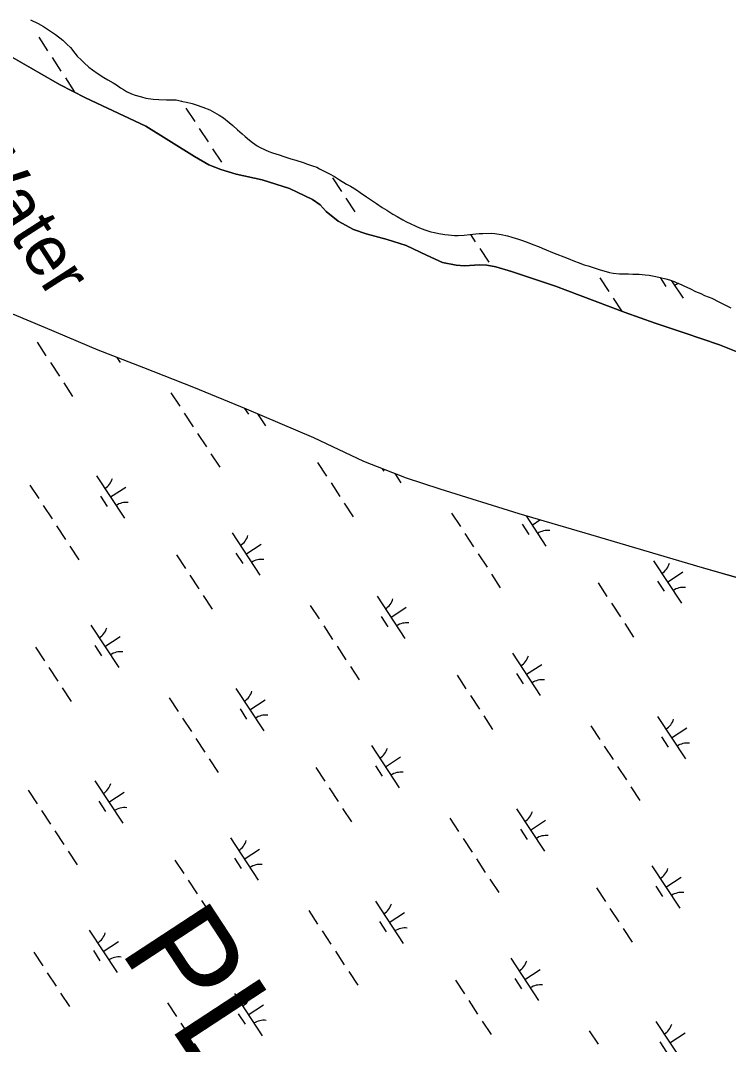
# Model space of a CAD drawing. Extents: x 3945642 to 3966284, y 206476 to 228921.
# Drawn here: x 3959892 to 3960590, y 216117 to 217128 of the extents above; entities that cross this region are included whole.
import ezdxf

# ---------------------------------------------------------------- set-up
doc = ezdxf.new("R2010")
doc.units = 0
for name, color, linetype in [('V-RIVR-IDEN', 7, 'Continuous'), ('V-TOPO-GNAM-IDEN', 7, 'Continuous'), ('V-TOPO-SHOR', 7, 'Continuous'), ('V-WETL-SWMP', 7, 'Continuous')]:
    doc.layers.add(name, color=color, linetype=linetype)

msp = doc.modelspace()

# ---------------------------------------------------------------- linework, layer by layer
at = {"layer": 'V-TOPO-SHOR'}
for points in [[(3959901.4, 217128.5), (3959908.9, 217124.7), (3959914.1, 217122), (3959921.3, 217117.3), (3959926.1, 217114), (3959933.2, 217108.4)], [(3959845.8, 217112.9), (3959930.1, 217064.5), (3959955.6, 217051.5), (3960015.2, 217023.4), (3960063.1, 216993.5), (3960077.4, 216985.3), (3960089.1, 216980.7), (3960104.3, 216976.1), (3960130, 216970.5), (3960157, 216961.9), (3960179.4, 216951), (3960187, 216946), (3960193.1, 216939.2), (3960204.8, 216929.8), (3960220, 216921.6), (3960232.4, 216917.2), (3960253.2, 216911.5), (3960272, 216905.8), (3960292, 216896.2), (3960307.9, 216888.9), (3960321.2, 216886.2), (3960329.6, 216885.5), (3960344.3, 216886.8), (3960351.5, 216886.2), (3960360.4, 216884.6), (3960375.8, 216879.9), (3960419.3, 216865.6)], [(3959933.2, 217108.4), (3959937.3, 217104.6), (3959940.8, 217101), (3959945, 217095.6), (3959947.6, 217092.6), (3959951.7, 217088.6), (3959954.4, 217085.9), (3959959.1, 217081.9), (3959962.6, 217079.1), (3959968.2, 217075.2), (3959973.8, 217071.6), (3959977.6, 217069.3), (3959983.1, 217066.4), (3959986.1, 217064.4), (3959990.3, 217061.4), (3959993, 217059.6), (3959996.2, 217057.8), (3960001.2, 217055.3), (3960004.8, 217054.1), (3960010.9, 217052.4), (3960015.3, 217051.3), (3960022.5, 217050.3), (3960027.9, 217049.8), (3960035.6, 217049.6), (3960040.1, 217049.6), (3960045, 217049.4), (3960051.7, 217048), (3960055.3, 217047.2), (3960060.9, 217045.8), (3960064.7, 217044.7), (3960071.4, 217042.3), (3960078.2, 217039.5), (3960087.5, 217034.4), (3960091.7, 217031.6), (3960097.5, 217027.1), (3960100.9, 217024.3), (3960105.6, 217020)], [(3960105.6, 217020), (3960110.3, 217016), (3960113.1, 217013.4), (3960117.5, 217009.7), (3960120.3, 217007.4), (3960125, 217004.2), (3960128, 217002.5), (3960132.9, 217000), (3960136.5, 216998.6), (3960140.1, 216997.2), (3960146.7, 216995.3), (3960151.4, 216993.6), (3960158.3, 216991.4), (3960163.2, 216989.8), (3960170.2, 216987.5), (3960174.5, 216986.1), (3960179.4, 216984.4), (3960183.7, 216982.9), (3960186.5, 216981.5), (3960193, 216978.2), (3960196.3, 216976.6), (3960201.1, 216973.7), (3960206.1, 216970.6), (3960213.2, 216966.3), (3960216.9, 216964.2), (3960222.8, 216960.6), (3960226.7, 216958.1), (3960232.7, 216953.8), (3960238.6, 216949.8), (3960242.6, 216947.2), (3960248.4, 216943.2), (3960252.7, 216940.6), (3960258.9, 216936.6), (3960262.9, 216934.3), (3960268.6, 216931.2), (3960272.4, 216929.2), (3960276, 216927.4), (3960281.3, 216924.8), (3960285, 216923.3), (3960290.5, 216921.2), (3960296.2, 216919.2), (3960299.9, 216918.4), (3960304, 216917.5), (3960309.9, 216916.7), (3960313.7, 216916.1), (3960319.6, 216915.7), (3960323.3, 216915.6), (3960329.2, 216915.9), (3960334.7, 216916.5), (3960340.6, 216917.3), (3960344, 216917.7), (3960347.7, 216917.7), (3960355.9, 216918), (3960359.5, 216917.5), (3960365.5, 216916.5), (3960371.8, 216915.1), (3960376.2, 216913.8), (3960382.6, 216912), (3960386.8, 216910.5), (3960392.8, 216908.4), (3960396.8, 216906.8), (3960402.4, 216904.6), (3960406.1, 216903), (3960409.9, 216901.6), (3960416.1, 216898.9)], [(3960416.1, 216898.9), (3960420.6, 216897.2), (3960427.4, 216894.6), (3960431.6, 216892.8), (3960437.9, 216890.2), (3960441.7, 216888.8), (3960447.5, 216886.8), (3960451.3, 216885.6), (3960457.3, 216883.7), (3960463.2, 216881.8), (3960467, 216880.8), (3960472.6, 216879.1), (3960476.2, 216878.4), (3960482.2, 216877.7), (3960491.1, 216877.7), (3960495.6, 216877.5), (3960501.8, 216877.3), (3960507.7, 216876.7), (3960511.7, 216876.3), (3960518.1, 216875.2), (3960522.3, 216874.3), (3960527.9, 216872.9), (3960531.5, 216871.8), (3960536.1, 216870.1), (3960539, 216868.9), (3960543.1, 216867.1), (3960545.8, 216865.8), (3960552.4, 216862.9), (3960557.3, 216860.4), (3960562.4, 216858.3), (3960566.3, 216856.5), (3960573.3, 216853.6), (3960580.4, 216850), (3960585, 216847.7), (3960592.1, 216844.1)], [(3960419.3, 216865.6), (3960443.4, 216856.5), (3960487.9, 216839.7), (3960517.4, 216829.2), (3960546, 216819.6), (3960580.9, 216807.6), (3960597.4, 216801.1)], [(3961142.6, 216422.4), (3961071.8, 216443.6), (3960975, 216472.6), (3960904.7, 216493.8), (3960827.1, 216514.7), (3960735.8, 216537.9), (3960641.9, 216565.3), (3960564.2, 216587.7), (3960454.1, 216620), (3960383.5, 216640.8), (3960305.5, 216665.2), (3960272.4, 216676.2), (3960230.1, 216692.4), (3960180.7, 216716), (3960114.5, 216744.2), (3960062.4, 216765.6), (3960013.3, 216785.1), (3959968, 216802.5), (3959916.2, 216824.3), (3959883.9, 216838.1)]]:
    msp.add_lwpolyline(points, dxfattribs=at)
at = {"layer": 'V-WETL-SWMP'}
for p, q in [((3959901.4, 217128.5), (3959908.9, 217124.7)), ((3959908.9, 217124.7), (3959914.1, 217122)), ((3959914.1, 217122), (3959921.3, 217117.3)), ((3959930.1, 217064.5), (3959845.8, 217112.9)), ((3959921.3, 217117.3), (3959926.1, 217114)), ((3959926.1, 217114), (3959933.2, 217108.4)), ((3959909.6, 217111.3), (3959918.3, 217097.9)), ((3959933.2, 217108.4), (3959937.3, 217104.6)), ((3959937.3, 217104.6), (3959940.8, 217101)), ((3959940.8, 217101), (3959945, 217095.6)), ((3959945, 217095.6), (3959947.6, 217092.6)), ((3959947.6, 217092.6), (3959951.7, 217088.6)), ((3959922.7, 217091.2), (3959931.5, 217077.8)), ((3959951.7, 217088.6), (3959954.4, 217085.9)), ((3959954.4, 217085.9), (3959959.1, 217081.9)), ((3959959.1, 217081.9), (3959962.6, 217079.1)), ((3959962.6, 217079.1), (3959968.2, 217075.2)), ((3959968.2, 217075.2), (3959973.8, 217071.6)), ((3959973.8, 217071.6), (3959977.6, 217069.3)), ((3959955.6, 217051.5), (3959930.1, 217064.5)), ((3959935.9, 217071.1), (3959944.6, 217057.8)), ((3959977.6, 217069.3), (3959983.1, 217066.4)), ((3959983.1, 217066.4), (3959986.1, 217064.4)), ((3959986.1, 217064.4), (3959990.3, 217061.4)), ((3959990.3, 217061.4), (3959993, 217059.6)), ((3960015.2, 217023.4), (3959955.6, 217051.5)), ((3959993, 217059.6), (3959996.2, 217057.8)), ((3959996.2, 217057.8), (3960001.2, 217055.3)), ((3960001.2, 217055.3), (3960004.8, 217054.1)), ((3960004.8, 217054.1), (3960010.9, 217052.4)), ((3960010.9, 217052.4), (3960015.3, 217051.3)), ((3960015.3, 217051.3), (3960022.5, 217050.3)), ((3960022.5, 217050.3), (3960027.9, 217049.8)), ((3960027.9, 217049.8), (3960035.6, 217049.6)), ((3960035.6, 217049.6), (3960040.1, 217049.6)), ((3960040.1, 217049.6), (3960045, 217049.4)), ((3960045, 217049.4), (3960051.7, 217048)), ((3960050.1, 217048.4), (3960050.3, 217048.1)), ((3960051.7, 217048), (3960055.3, 217047.2)), ((3960054.7, 217041.4), (3960063.5, 217028)), ((3960055.3, 217047.2), (3960060.9, 217045.8)), ((3960060.9, 217045.8), (3960064.7, 217044.7)), ((3960064.7, 217044.7), (3960071.4, 217042.3)), ((3960071.4, 217042.3), (3960078.2, 217039.5)), ((3960078.2, 217039.5), (3960087.5, 217034.4)), ((3960087.5, 217034.4), (3960091.7, 217031.6)), ((3960091.7, 217031.6), (3960097.5, 217027.1)), ((3960063.1, 216993.5), (3960015.2, 217023.4)), ((3960067.8, 217021.3), (3960076.6, 217007.9)), ((3960097.5, 217027.1), (3960100.9, 217024.3)), ((3960100.9, 217024.3), (3960105.6, 217020)), ((3960105.6, 217020), (3960110.3, 217016)), ((3960110.3, 217016), (3960113.1, 217013.4)), ((3960113.1, 217013.4), (3960117.5, 217009.7)), ((3960081, 217001.2), (3960089.8, 216987.9)), ((3960117.5, 217009.7), (3960120.3, 217007.4)), ((3960120.3, 217007.4), (3960125, 217004.2)), ((3960125, 217004.2), (3960128, 217002.5)), ((3960128, 217002.5), (3960132.9, 217000)), ((3960077.4, 216985.3), (3960063.1, 216993.5)), ((3960132.9, 217000), (3960136.5, 216998.6)), ((3960136.5, 216998.6), (3960140.1, 216997.2)), ((3960140.1, 216997.2), (3960146.7, 216995.3)), ((3960146.7, 216995.3), (3960151.4, 216993.6)), ((3960151.4, 216993.6), (3960158.3, 216991.4)), ((3960158.3, 216991.4), (3960163.2, 216989.8)), ((3960089.1, 216980.7), (3960077.4, 216985.3)), ((3960104.3, 216976.1), (3960089.1, 216980.7)), ((3960163.2, 216989.8), (3960170.2, 216987.5)), ((3960170.2, 216987.5), (3960174.5, 216986.1)), ((3960174.5, 216986.1), (3960179.4, 216984.4)), ((3960179.4, 216984.4), (3960183.7, 216982.9)), ((3960183.7, 216982.9), (3960186.5, 216981.5)), ((3960186.5, 216981.5), (3960193, 216978.2)), ((3960130, 216970.5), (3960104.3, 216976.1)), ((3960157, 216961.9), (3960130, 216970.5)), ((3960193, 216978.2), (3960196.3, 216976.6)), ((3960196.3, 216976.6), (3960201.1, 216973.7)), ((3960199.4, 216972.5), (3960208.2, 216959.1)), ((3960201.1, 216973.7), (3960206.1, 216970.6)), ((3960206.1, 216970.6), (3960213.2, 216966.3)), ((3960179.4, 216951), (3960157, 216961.9)), ((3960213.2, 216966.3), (3960216.9, 216964.2)), ((3960216.9, 216964.2), (3960222.8, 216960.6)), ((3960222.8, 216960.6), (3960226.7, 216958.1)), ((3960187, 216946), (3960179.4, 216951)), ((3960212.5, 216952.4), (3960221.3, 216939)), ((3960226.7, 216958.1), (3960232.7, 216953.8)), ((3960232.7, 216953.8), (3960238.6, 216949.8)), ((3960193.1, 216939.2), (3960187, 216946)), ((3960238.6, 216949.8), (3960242.6, 216947.2)), ((3960242.6, 216947.2), (3960248.4, 216943.2)), ((3960248.4, 216943.2), (3960252.7, 216940.6)), ((3960252.7, 216940.6), (3960258.9, 216936.6)), ((3960204.8, 216929.8), (3960193.1, 216939.2)), ((3960220, 216921.6), (3960204.8, 216929.8)), ((3960258.9, 216936.6), (3960262.9, 216934.3)), ((3960262.9, 216934.3), (3960268.6, 216931.2)), ((3960268.6, 216931.2), (3960272.4, 216929.2)), ((3960232.4, 216917.2), (3960220, 216921.6)), ((3960272.4, 216929.2), (3960276, 216927.4)), ((3960276, 216927.4), (3960281.3, 216924.8)), ((3960281.3, 216924.8), (3960285, 216923.3)), ((3960285, 216923.3), (3960290.5, 216921.2)), ((3960290.5, 216921.2), (3960296.2, 216919.2)), ((3960253.2, 216911.5), (3960232.4, 216917.2)), ((3960272, 216905.8), (3960253.2, 216911.5)), ((3960296.2, 216919.2), (3960299.9, 216918.4)), ((3960299.9, 216918.4), (3960304, 216917.5)), ((3960304, 216917.5), (3960309.9, 216916.7)), ((3960309.9, 216916.7), (3960313.7, 216916.1)), ((3960313.7, 216916.1), (3960319.6, 216915.7)), ((3960319.6, 216915.7), (3960323.3, 216915.6)), ((3960323.3, 216915.6), (3960329.2, 216915.9)), ((3960329.2, 216915.9), (3960334.7, 216916.5)), ((3960334.7, 216916.5), (3960340.6, 216917.3)), ((3960335.3, 216916.6), (3960340.1, 216909.2)), ((3960340.6, 216917.3), (3960344, 216917.7)), ((3960344, 216917.7), (3960347.7, 216917.7)), ((3960347.7, 216917.7), (3960355.9, 216918)), ((3960355.9, 216918), (3960359.5, 216917.5)), ((3960359.5, 216917.5), (3960365.5, 216916.5)), ((3960365.5, 216916.5), (3960371.8, 216915.1)), ((3960371.8, 216915.1), (3960376.2, 216913.8)), ((3960376.2, 216913.8), (3960382.6, 216912)), ((3960382.6, 216912), (3960386.8, 216910.5)), ((3960386.8, 216910.5), (3960392.8, 216908.4)), ((3960292, 216896.2), (3960272, 216905.8)), ((3960344.5, 216902.6), (3960353.3, 216889.2)), ((3960392.8, 216908.4), (3960396.8, 216906.8)), ((3960396.8, 216906.8), (3960402.4, 216904.6)), ((3960402.4, 216904.6), (3960406.1, 216903)), ((3960406.1, 216903), (3960409.9, 216901.6)), ((3960409.9, 216901.6), (3960416.1, 216898.9)), ((3960307.9, 216888.9), (3960292, 216896.2)), ((3960416.1, 216898.9), (3960420.6, 216897.2)), ((3960420.6, 216897.2), (3960427.4, 216894.6)), ((3960427.4, 216894.6), (3960431.6, 216892.8)), ((3960431.6, 216892.8), (3960437.9, 216890.2)), ((3960437.9, 216890.2), (3960441.7, 216888.8)), ((3960321.2, 216886.2), (3960307.9, 216888.9)), ((3960329.6, 216885.5), (3960321.2, 216886.2)), ((3960344.3, 216886.8), (3960329.6, 216885.5)), ((3960351.5, 216886.2), (3960344.3, 216886.8)), ((3960360.4, 216884.6), (3960351.5, 216886.2)), ((3960375.8, 216879.9), (3960360.4, 216884.6)), ((3960419.3, 216865.6), (3960375.8, 216879.9)), ((3960441.7, 216888.8), (3960447.5, 216886.8)), ((3960447.5, 216886.8), (3960451.3, 216885.6)), ((3960451.3, 216885.6), (3960457.3, 216883.7)), ((3960457.3, 216883.7), (3960463.2, 216881.8)), ((3960463.2, 216881.8), (3960467, 216880.8)), ((3960467, 216880.8), (3960472.6, 216879.1)), ((3960462.9, 216873.8), (3960471.7, 216860.4)), ((3960472.6, 216879.1), (3960476.2, 216878.4)), ((3960476.2, 216878.4), (3960482.2, 216877.7)), ((3960482.2, 216877.7), (3960491.1, 216877.7)), ((3960491.1, 216877.7), (3960495.6, 216877.5)), ((3960495.6, 216877.5), (3960501.8, 216877.3)), ((3960501.8, 216877.3), (3960507.7, 216876.7)), ((3960507.7, 216876.7), (3960511.7, 216876.3)), ((3960511.7, 216876.3), (3960518.1, 216875.2)), ((3960518.1, 216875.2), (3960522.3, 216874.3)), ((3960522.3, 216874.3), (3960527.9, 216872.9)), ((3960522.3, 216874.3), (3960528.1, 216865.4)), ((3960527.9, 216872.9), (3960531.5, 216871.8)), ((3960531.5, 216871.8), (3960536.1, 216870.1)), ((3960533.7, 216871), (3960545, 216853.8)), ((3960536.1, 216870.1), (3960539, 216868.9)), ((3960443.4, 216856.5), (3960419.3, 216865.6)), ((3960539, 216868.9), (3960543.1, 216867.1)), ((3960543.1, 216867.1), (3960545.8, 216865.8)), ((3960545.8, 216865.8), (3960552.4, 216862.9)), ((3960552.4, 216862.9), (3960557.3, 216860.4)), ((3960557.3, 216860.4), (3960562.4, 216858.3)), ((3960487.9, 216839.7), (3960443.4, 216856.5)), ((3960476, 216853.7), (3960484.3, 216841.1)), ((3960562.4, 216858.3), (3960566.3, 216856.5)), ((3960566.3, 216856.5), (3960573.3, 216853.6)), ((3960573.3, 216853.6), (3960580.4, 216850)), ((3960580.4, 216850), (3960585, 216847.7)), ((3960517.4, 216829.2), (3960487.9, 216839.7)), ((3960585, 216847.7), (3960592.1, 216844.1)), ((3959916.2, 216824.3), (3959883.9, 216838.1)), ((3960546, 216819.6), (3960517.4, 216829.2)), ((3959968, 216802.5), (3959916.2, 216824.3)), ((3960580.9, 216807.6), (3960546, 216819.6)), ((3959908, 216810.2), (3959916.7, 216796.8)), ((3960013.3, 216785.1), (3959968, 216802.5)), ((3960597.4, 216801.1), (3960580.9, 216807.6)), ((3959921.1, 216790.2), (3959929.9, 216776.8)), ((3959986.7, 216795.3), (3959990, 216790.2)), ((3960062.4, 216765.6), (3960013.3, 216785.1)), ((3959934.3, 216770.1), (3959943, 216756.7)), ((3960039.9, 216760.4), (3960048.7, 216747)), ((3960114.5, 216744.2), (3960062.4, 216765.6)), ((3960053.1, 216740.3), (3960061.8, 216726.9)), ((3960112.6, 216745), (3960116.3, 216739.4)), ((3960180.7, 216716), (3960114.5, 216744.2)), ((3960125.4, 216739.6), (3960133.1, 216727.7)), ((3960066.2, 216720.3), (3960075, 216706.9)), ((3960230.1, 216692.4), (3960180.7, 216716)), ((3960079.4, 216700.2), (3960088.2, 216686.8)), ((3960184.6, 216691.5), (3960193.4, 216678.1)), ((3960272.4, 216676.2), (3960230.1, 216692.4)), ((3959966.6, 216678.4), (3959994, 216636.6)), ((3960248.4, 216685.4), (3960249.8, 216683.1)), ((3960260.7, 216680.7), (3960266.7, 216671.5)), ((3959900.8, 216669.3), (3959909.6, 216655.9)), ((3959980.3, 216657.5), (3959995.3, 216667.3)), ((3960197.8, 216671.4), (3960206.5, 216658)), ((3960305.5, 216665.2), (3960272.4, 216676.2)), ((3959970.5, 216658.3), (3959977.1, 216648.2)), ((3960383.5, 216640.8), (3960305.5, 216665.2)), ((3959913.9, 216649.2), (3959922.7, 216635.8)), ((3960210.9, 216651.3), (3960219.7, 216637.9)), ((3960316.6, 216641.6), (3960325.4, 216628.3)), ((3960454.1, 216620), (3960383.5, 216640.8)), ((3960390.2, 216638.9), (3960409.8, 216608.9)), ((3959927.1, 216629.1), (3959935.9, 216615.7)), ((3960386.3, 216630.6), (3960392.9, 216620.6)), ((3960396.1, 216629.8), (3960403.7, 216634.9)), ((3960100.2, 216622.1), (3960127.6, 216580.3)), ((3960329.7, 216621.6), (3960338.5, 216608.2)), ((3960564.2, 216587.7), (3960454.1, 216620)), ((3959940.2, 216609), (3959949, 216595.6)), ((3960113.9, 216601.2), (3960128.9, 216611.1)), ((3960045.5, 216600.3), (3960054.2, 216586.9)), ((3960104.1, 216602), (3960110.7, 216592)), ((3960342.9, 216601.5), (3960351.7, 216588.1)), ((3960516, 216594.5), (3960543.4, 216552.7)), ((3960641.9, 216565.3), (3960564.2, 216587.7)), ((3960058.6, 216580.2), (3960067.4, 216566.9)), ((3960356, 216581.4), (3960364.8, 216568)), ((3960529.7, 216573.6), (3960544.7, 216583.5)), ((3960461.3, 216572.7), (3960470, 216559.3)), ((3960519.9, 216574.4), (3960526.5, 216564.4)), ((3960071.8, 216560.2), (3960080.5, 216546.8)), ((3960243.2, 216559.6), (3960270.6, 216517.8)), ((3960177.4, 216550.5), (3960186.2, 216537.1)), ((3960256.9, 216538.7), (3960272, 216548.6)), ((3960474.4, 216552.6), (3960483.2, 216539.2)), ((3960247.2, 216539.5), (3960253.8, 216529.4)), ((3959961, 216531), (3959988.4, 216489.2)), ((3960190.6, 216530.4), (3960199.4, 216517)), ((3960487.6, 216532.5), (3960496.3, 216519.2)), ((3959974.7, 216510.1), (3959989.8, 216519.9)), ((3959906.3, 216509.2), (3959915.1, 216495.8)), ((3959965, 216510.9), (3959971.6, 216500.8)), ((3960203.8, 216510.3), (3960212.5, 216496.9)), ((3960376.8, 216503.4), (3960404.2, 216461.6)), ((3959919.5, 216489.1), (3959928.3, 216475.7)), ((3960216.9, 216490.3), (3960225.7, 216476.9)), ((3960390.5, 216482.5), (3960405.6, 216492.3)), ((3960322.1, 216481.5), (3960330.9, 216468.2)), ((3960380.8, 216483.3), (3960387.4, 216473.2)), ((3959932.6, 216469), (3959941.4, 216455.6)), ((3960104.1, 216468.5), (3960131.5, 216426.6)), ((3960038.3, 216459.3), (3960047.1, 216445.9)), ((3960117.8, 216447.5), (3960132.9, 216457.4)), ((3960335.3, 216461.5), (3960344.1, 216448.1)), ((3960108.1, 216448.3), (3960114.6, 216438.3)), ((3960051.5, 216439.3), (3960060.2, 216425.9)), ((3960348.4, 216441.4), (3960357.2, 216428)), ((3960519.9, 216440.8), (3960547.3, 216399)), ((3960454.1, 216431.7), (3960462.9, 216418.3)), ((3960533.6, 216419.9), (3960548.7, 216429.8)), ((3960064.6, 216419.2), (3960073.4, 216405.8)), ((3960523.9, 216420.7), (3960530.4, 216410.7)), ((3960237.7, 216412.2), (3960265.1, 216370.4)), ((3960467.3, 216411.6), (3960476, 216398.3)), ((3960077.8, 216399.1), (3960086.5, 216385.7)), ((3960251.4, 216391.3), (3960266.4, 216401.2)), ((3960183, 216390.4), (3960191.8, 216377)), ((3960241.6, 216392.1), (3960248.2, 216382.1)), ((3960480.4, 216391.6), (3960489.2, 216378.2)), ((3959965, 216377.3), (3959992.4, 216335.5)), ((3959899.2, 216368.2), (3959907.9, 216354.8)), ((3959978.7, 216356.4), (3959993.7, 216366.3)), ((3960196.1, 216370.3), (3960204.9, 216356.9)), ((3960493.6, 216371.5), (3960502.3, 216358.1)), ((3959968.9, 216357.2), (3959975.5, 216347.1)), ((3959912.3, 216348.1), (3959921.1, 216334.7)), ((3960209.3, 216350.2), (3960218.1, 216336.9)), ((3960380.8, 216349.7), (3960408.2, 216307.9)), ((3960315, 216340.6), (3960323.7, 216327.2)), ((3960394.5, 216328.8), (3960409.5, 216338.6)), ((3959925.5, 216328), (3959934.2, 216314.6)), ((3960384.7, 216329.6), (3960391.3, 216319.5)), ((3960098.6, 216321.1), (3960126, 216279.3)), ((3960328.1, 216320.5), (3960336.9, 216307.1)), ((3959938.6, 216308), (3959947.4, 216294.6)), ((3960112.3, 216300.2), (3960127.3, 216310)), ((3960043.9, 216299.2), (3960052.6, 216285.9)), ((3960102.5, 216301), (3960109.1, 216290.9)), ((3960341.3, 216300.4), (3960350, 216287)), ((3960514.3, 216293.5), (3960541.7, 216251.6)), ((3960057, 216279.2), (3960065.8, 216265.8)), ((3960354.4, 216280.3), (3960363.2, 216267)), ((3960518.3, 216273.3), (3960524.9, 216263.3)), ((3960528, 216272.5), (3960543.1, 216282.4)), ((3960459.7, 216271.6), (3960468.4, 216258.2)), ((3960070.2, 216259.1), (3960078.9, 216245.7)), ((3960241.6, 216258.5), (3960269, 216216.7)), ((3960175.8, 216249.4), (3960184.6, 216236)), ((3960255.3, 216237.6), (3960270.4, 216247.5)), ((3960472.8, 216251.5), (3960481.6, 216238.2)), ((3960245.6, 216238.4), (3960252.2, 216228.4)), ((3959959.4, 216229.9), (3959986.8, 216188.1)), ((3960189, 216229.3), (3960197.7, 216216)), ((3960486, 216231.5), (3960494.7, 216218.1)), ((3959973.1, 216209), (3959988.2, 216218.9)), ((3959904.7, 216208.1), (3959913.5, 216194.7)), ((3959963.4, 216209.8), (3959969.9, 216199.8)), ((3960202.1, 216209.3), (3960210.9, 216195.9)), ((3960375.2, 216202.3), (3960402.6, 216160.5)), ((3959917.9, 216188), (3959926.6, 216174.6)), ((3960215.3, 216189.2), (3960224.1, 216175.8)), ((3960379.2, 216182.2), (3960385.7, 216172.2)), ((3960388.9, 216181.4), (3960404, 216191.3)), ((3960320.5, 216180.5), (3960329.3, 216167.1)), ((3959931, 216167.9), (3959939.8, 216154.6)), ((3960102.5, 216167.4), (3960129.9, 216125.6)), ((3960036.7, 216158.3), (3960045.5, 216144.9)), ((3960116.2, 216146.5), (3960131.2, 216156.3)), ((3960333.7, 216160.4), (3960342.4, 216147)), ((3960106.4, 216147.3), (3960113, 216137.2)), ((3960049.8, 216138.2), (3960058.6, 216124.8)), ((3960346.8, 216140.3), (3960355.6, 216126.9)), ((3960518.3, 216139.8), (3960545.7, 216097.9)), ((3960452.5, 216130.6), (3960461.3, 216117.3)), ((3960532, 216118.9), (3960547, 216128.7)), ((3960063, 216118.1), (3960071.8, 216104.7)), ((3960522.2, 216119.6), (3960528.8, 216109.6))]:
    msp.add_line(p, q, dxfattribs=at)
for centre, start, end in [((3960546.6, 216851.7), 110.3935, 124.0011), ((3959965.3, 216680.7), 302.4575, 344.0011), ((3959995.6, 216634.5), 82.4574, 124.0011), ((3960381.1, 216653.1), 302.4575, 304.5664), ((3960098.9, 216624.5), 302.4575, 344.0011), ((3960411.4, 216606.9), 82.4574, 124.0011), ((3960129.2, 216578.3), 82.4574, 124.0011), ((3960514.7, 216596.9), 302.4575, 344.0011), ((3960545, 216550.6), 82.4574, 124.0011), ((3960242, 216561.9), 302.4575, 344.0011), ((3959959.8, 216533.3), 302.4575, 344.0011), ((3960272.3, 216515.7), 82.4574, 124.0011), ((3959990.1, 216487.1), 82.4574, 124.0011), ((3960375.6, 216505.7), 302.4575, 344.0011), ((3960405.9, 216459.5), 82.4574, 124.0011), ((3960102.9, 216470.8), 302.4575, 344.0011), ((3960133.1, 216424.6), 82.4574, 124.0011), ((3960518.7, 216443.2), 302.4575, 344.0011), ((3960548.9, 216397), 82.4574, 124.0011), ((3960236.5, 216414.6), 302.4575, 344.0011), ((3960266.7, 216368.3), 82.4574, 124.0011), ((3959963.7, 216379.6), 302.4575, 344.0011), ((3959994, 216333.4), 82.4574, 124.0011), ((3960379.5, 216352), 302.4575, 344.0011), ((3960409.8, 216305.8), 82.4574, 124.0011), ((3960097.3, 216323.4), 302.4575, 344.0011), ((3960127.6, 216277.2), 82.4574, 124.0011), ((3960513.1, 216295.8), 302.4575, 344.0011), ((3960543.4, 216249.6), 82.4574, 124.0011), ((3960240.4, 216260.9), 302.4575, 344.0011), ((3959958.2, 216232.2), 302.4575, 344.0011), ((3960270.7, 216214.6), 82.4574, 124.0011), ((3959988.4, 216186), 82.4574, 124.0011), ((3960374, 216204.6), 302.4575, 344.0011), ((3960404.2, 216158.4), 82.4574, 124.0011), ((3960101.2, 216169.7), 302.4575, 344.0011), ((3960131.5, 216123.5), 82.4574, 124.0011), ((3960517, 216142.1), 302.4575, 344.0011)]:
    msp.add_arc(centre, 17.6, start, end, dxfattribs=at)

# ---------------------------------------------------------------- texts
at = {"layer": 'V-RIVR-IDEN'}
msp.add_text('Water', height=50, rotation=302.6757, dxfattribs=at).set_placement((3959826, 217000.8))
at = {"layer": 'V-TOPO-GNAM-IDEN'}
msp.add_text('PLAQUEMINES', height=100, rotation=303.2489, dxfattribs=at).set_placement((3959988.6, 216210.6))

doc.saveas('drawing.dxf')
